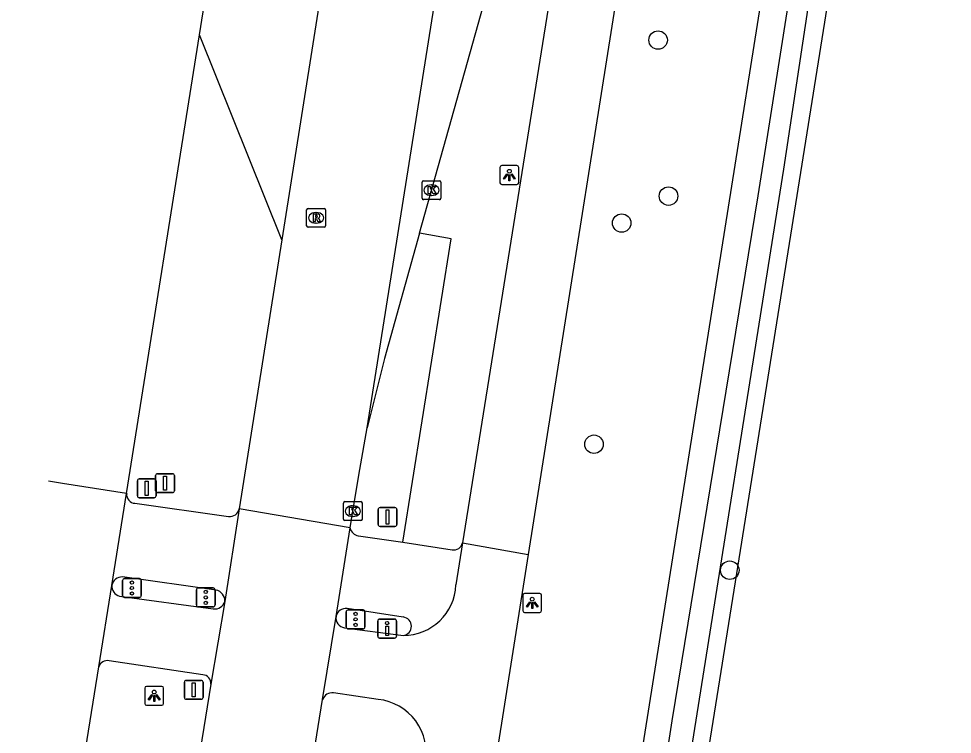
# Model space of a CAD drawing. Extents: x 160203 to 161526, y 379529 to 381797.
# Drawn here: x 160305.96 to 160355.34, y 380300.01 to 380337.87 of the extents above; entities that cross this region are included whole.
import ezdxf

# ---------------------------------------------------------------- set-up
doc = ezdxf.new("R2010")
doc.units = 0
for name, color, linetype in [('IMGEO_Berm_groen', 7, 'Continuous'), ('IMGEO_Boom', 7, 'Continuous'), ('IMGEO_Drukknoppaal', 7, 'Continuous'), ('IMGEO_Fietspad_gesloten', 7, 'Continuous'), ('IMGEO_Fietspad_open', 7, 'Continuous'), ('IMGEO_Grasland_agrarisch', 7, 'Continuous'), ('IMGEO_Kolk', 7, 'Continuous'), ('IMGEO_Lichtpunt', 7, 'Continuous'), ('IMGEO_OVBaan_gesloten', 7, 'Continuous'), ('IMGEO_Rijbaan_regionaal_gesloten', 7, 'Continuous'), ('IMGEO_Rioolput', 7, 'Continuous'), ('IMGEO_Verkeersbordpaal', 7, 'Continuous'), ('IMGEO_Verkeersregelinstallatiepaal', 7, 'Continuous'), ('IMGEO_Voetpad_open', 7, 'Continuous'), ('IMGEO_Waterloop', 7, 'Continuous')]:
    doc.layers.add(name, color=color, linetype=linetype)

msp = doc.modelspace()

# ---------------------------------------------------------------- linework, layer by layer
at = {"layer": 'IMGEO_Berm_groen'}
for points in [[(160334.043, 380268.351), (160340.373, 380308.236), (160348.502, 380359.458)], [(160319.87, 380326.164), (160315.52, 380337.005)]]:
    msp.add_lwpolyline(points, dxfattribs=at)
at = {"layer": 'IMGEO_Boom'}
for centre in [(160339.776, 380336.735), (160340.327, 380328.483), (160337.85, 380327.056), (160336.385, 380315.357), (160343.569, 380308.695)]:
    msp.add_circle(centre, 0.489, dxfattribs=at)
at = {"layer": 'IMGEO_Drukknoppaal'}
for p, q in [((160324.949, 380305.207), (160324.949, 380306.007)), ((160324.949, 380306.007), (160324.949, 380305.207)), ((160325.049, 380306.107), (160325.839, 380306.107)), ((160325.839, 380306.107), (160325.049, 380306.107)), ((160325.939, 380306.007), (160325.939, 380305.207)), ((160325.939, 380305.207), (160325.939, 380306.007)), ((160325.839, 380305.107), (160325.049, 380305.107)), ((160325.049, 380305.107), (160325.839, 380305.107))]:
    msp.add_line(p, q, dxfattribs=at)
msp.add_lwpolyline([(160325.519, 380305.732), (160325.519, 380305.232), (160325.369, 380305.232), (160325.369, 380305.732), (160325.519, 380305.732)], dxfattribs=at)
msp.add_circle((160325.444, 380305.897), 0.085, dxfattribs=at)
for centre, start, end in [((160325.049, 380306.007), 90, 180), ((160325.049, 380306.007), 90, 180), ((160325.839, 380306.007), 0, 90), ((160325.839, 380306.007), 360, 90), ((160325.049, 380305.207), 180, 270), ((160325.049, 380305.207), 180, 270), ((160325.839, 380305.207), 270, 0), ((160325.839, 380305.207), 270, 0)]:
    msp.add_arc(centre, 0.1, start, end, dxfattribs=at)
at = {"layer": 'IMGEO_Fietspad_gesloten'}
for points in [[(160355.339, 380450.611), (160346.029, 380391.769), (160338.96, 380347.733), (160332.907, 380309.531)], [(160339.578, 380373.55), (160329.428, 380310.134)], [(160329.428, 380310.134), (160329.081, 380307.917)], [(160329.428, 380310.134), (160332.907, 380309.531)], [(160332.907, 380309.531), (160331.544, 380300.93), (160328.424, 380281.305)], [(160323.181, 380305.654), (160326.16, 380305.252), (160326.29, 380305.248)], [(160324.967, 380301.858), (160322.602, 380302.2)]]:
    msp.add_lwpolyline(points, dxfattribs=at)
for centre, radius, start, end in [((160326.307, 380308.024), 2.776, 269.6481, 357.7919), ((160323.254, 380306.167), 0.518, 171.1983, 261.9196), ((160322.533, 380301.668), 0.537, 82.6522, 158.7705), ((160324.683, 380299.051), 2.822, 348.2298, 84.2147)]:
    msp.add_arc(centre, radius, start, end, dxfattribs=at)
at = {"layer": 'IMGEO_Fietspad_open'}
for points in [[(160311.291, 380307.325), (160316.25, 380306.651)], [(160315.693, 380303.163), (160310.737, 380303.904)]]:
    msp.add_lwpolyline(points, dxfattribs=at)
for centre, radius, start, end in [((160311.41, 380307.837), 0.526, 173.8308, 256.9201), ((160316.33, 380307.196), 0.551, 261.6041, 343.9802), ((160310.639, 380303.455), 0.459, 77.6946, 164.761), ((160315.669, 380302.716), 0.447, 354.4271, 86.9102)]:
    msp.add_arc(centre, radius, start, end, dxfattribs=at)
at = {"layer": 'IMGEO_Grasland_agrarisch'}
msp.add_lwpolyline([(160351.967, 380358.904), (160343.777, 380307.646), (160335.794, 380257.683)], dxfattribs=at)
at = {"layer": 'IMGEO_Kolk'}
for p, q in [((160327.289, 380328.368), (160327.289, 380329.22)), ((160327.364, 380329.294), (160328.216, 380329.294)), ((160327.777, 380329.074), (160327.802, 380329.074)), ((160328.29, 380329.22), (160328.29, 380328.368)), ((160327.8, 380328.514), (160327.775, 380328.514)), ((160328.216, 380328.294), (160327.364, 380328.294)), ((160323.131, 380311.394), (160323.131, 380312.246)), ((160323.206, 380312.32), (160324.058, 380312.32)), ((160324.132, 380312.246), (160324.132, 380311.394)), ((160323.619, 380312.1), (160323.644, 380312.1)), ((160324.058, 380311.32), (160323.206, 380311.32)), ((160323.642, 380311.54), (160323.617, 380311.54))]:
    msp.add_line(p, q, dxfattribs=at)
for points in [[(160327.289, 380328.368), (160327.289, 380329.22)], [(160327.364, 380329.294), (160328.216, 380329.294)], [(160327.61, 380328.994), (160327.733, 380328.994), (160327.733, 380328.843), (160327.863, 380328.994), (160328.027, 380328.994), (160327.881, 380328.843), (160328.034, 380328.594), (160327.882, 380328.594), (160327.797, 380328.758), (160327.733, 380328.691), (160327.733, 380328.594), (160327.61, 380328.594), (160327.61, 380328.994)], [(160328.29, 380329.22), (160328.29, 380328.368)], [(160328.216, 380328.294), (160327.364, 380328.294)], [(160323.131, 380311.394), (160323.131, 380312.246)], [(160323.206, 380312.32), (160324.058, 380312.32)], [(160324.132, 380312.246), (160324.132, 380311.394)], [(160323.452, 380312.02), (160323.575, 380312.02), (160323.575, 380311.869), (160323.705, 380312.02), (160323.869, 380312.02), (160323.723, 380311.869), (160323.876, 380311.62), (160323.724, 380311.62), (160323.639, 380311.784), (160323.575, 380311.717), (160323.575, 380311.62), (160323.452, 380311.62), (160323.452, 380312.02)], [(160324.058, 380311.32), (160323.206, 380311.32)]]:
    msp.add_lwpolyline(points, dxfattribs=at)
for centre, start, end in [((160327.366, 380329.218), 91.552, 178.448), ((160327.366, 380329.218), 91.552, 178.448), ((160328.214, 380329.218), 1.552, 88.448), ((160328.214, 380329.218), 1.552, 88.448), ((160327.366, 380328.37), 181.552, 268.448), ((160327.366, 380328.37), 181.552, 268.448), ((160328.214, 380328.37), 271.552, 358.448), ((160328.214, 380328.37), 271.552, 358.448), ((160323.208, 380312.244), 91.552, 178.448), ((160323.208, 380312.244), 91.552, 178.448), ((160324.056, 380312.244), 1.552, 88.448), ((160324.056, 380312.244), 1.552, 88.448), ((160323.208, 380311.396), 181.552, 268.448), ((160323.208, 380311.396), 181.552, 268.448), ((160324.056, 380311.396), 271.552, 358.448), ((160324.056, 380311.396), 271.552, 358.448)]:
    msp.add_arc(centre, 0.0765, start, end, dxfattribs=at)
for centre, major_axis, ratio, start_param, end_param in [((160327.776, 380328.794), (-0.387, 0.002), 0.722429, 4.712389, 7.853982), ((160327.801, 380328.794), (-0.39, 0.002), 0.717154, 1.570796, 4.712389), ((160323.618, 380311.82), (-0.387, 0.002), 0.722429, 4.712389, 7.853982), ((160323.643, 380311.82), (-0.39, 0.002), 0.717154, 1.570796, 4.712389)]:
    msp.add_ellipse(centre, major_axis=major_axis, ratio=ratio, start_param=start_param, end_param=end_param, dxfattribs=at)
at = {"layer": 'IMGEO_Lichtpunt'}
for p, q in [((160331.41, 380329.999), (160331.41, 380329.192)), ((160331.41, 380329.999), (160331.41, 380329.192)), ((160332.312, 380330.094), (160331.504, 380330.094)), ((160332.312, 380330.094), (160331.504, 380330.094)), ((160332.406, 380329.192), (160332.406, 380329.999)), ((160332.406, 380329.192), (160332.406, 380329.999)), ((160331.504, 380329.098), (160332.312, 380329.098)), ((160331.504, 380329.098), (160332.312, 380329.098)), ((160332.62, 380307.366), (160332.62, 380306.559)), ((160332.62, 380307.366), (160332.62, 380306.559)), ((160333.522, 380307.461), (160332.714, 380307.461)), ((160333.522, 380307.461), (160332.714, 380307.461)), ((160333.616, 380306.559), (160333.616, 380307.366)), ((160333.616, 380306.559), (160333.616, 380307.366)), ((160332.714, 380306.465), (160333.522, 380306.465)), ((160332.714, 380306.465), (160333.522, 380306.465)), ((160312.626, 380302.451), (160312.626, 380301.644)), ((160312.626, 380302.451), (160312.626, 380301.644)), ((160313.528, 380302.546), (160312.72, 380302.546)), ((160313.528, 380302.546), (160312.72, 380302.546)), ((160313.622, 380301.644), (160313.622, 380302.451)), ((160313.622, 380301.644), (160313.622, 380302.451)), ((160312.72, 380301.55), (160313.528, 380301.55)), ((160312.72, 380301.55), (160313.528, 380301.55))]:
    msp.add_line(p, q, dxfattribs=at)
for points in [[(160331.784, 380329.663), (160331.823, 380329.635), (160331.635, 380329.373), (160331.597, 380329.4), (160331.784, 380329.663)], [(160331.886, 380329.615), (160331.933, 380329.615), (160331.933, 380329.293), (160331.886, 380329.293), (160331.886, 380329.615)], [(160331.996, 380329.635), (160332.034, 380329.662), (160332.221, 380329.4), (160332.182, 380329.372), (160331.996, 380329.635)], [(160332.994, 380307.03), (160333.033, 380307.002), (160332.845, 380306.74), (160332.807, 380306.767), (160332.994, 380307.03)], [(160333.096, 380306.982), (160333.143, 380306.982), (160333.143, 380306.66), (160333.096, 380306.66), (160333.096, 380306.982)], [(160333.206, 380307.002), (160333.244, 380307.029), (160333.431, 380306.767), (160333.392, 380306.739), (160333.206, 380307.002)], [(160313, 380302.115), (160313.039, 380302.087), (160312.851, 380301.825), (160312.813, 380301.852), (160313, 380302.115)], [(160313.102, 380302.067), (160313.149, 380302.067), (160313.149, 380301.745), (160313.102, 380301.745), (160313.102, 380302.067)], [(160313.212, 380302.087), (160313.25, 380302.114), (160313.437, 380301.852), (160313.398, 380301.824), (160313.212, 380302.087)]]:
    msp.add_lwpolyline(points, dxfattribs=at)
for centre in [(160331.909, 380329.797), (160333.119, 380307.164), (160313.125, 380302.249)]:
    msp.add_circle(centre, 0.0994, dxfattribs=at)
for centre, start, end in [((160331.504, 380329.999), 90, 180), ((160331.504, 380329.999), 90, 180), ((160332.312, 380329.999), 0, 90), ((160332.312, 380329.999), 0, 90), ((160331.504, 380329.192), 180, 270), ((160331.504, 380329.192), 180, 270), ((160332.312, 380329.192), 270, 0), ((160332.312, 380329.192), 270, 360), ((160332.714, 380307.366), 90, 180), ((160332.714, 380307.366), 90, 180), ((160333.522, 380307.366), 0, 90), ((160333.522, 380307.366), 0, 90), ((160332.714, 380306.559), 180, 270), ((160332.714, 380306.559), 180, 270), ((160333.522, 380306.559), 270, 0), ((160333.522, 380306.559), 270, 360), ((160312.72, 380302.451), 90, 180), ((160312.72, 380302.451), 90, 180), ((160313.528, 380302.451), 0, 90), ((160313.528, 380302.451), 0, 90), ((160312.72, 380301.644), 180, 270), ((160312.72, 380301.644), 180, 270), ((160313.528, 380301.644), 270, 0), ((160313.528, 380301.644), 270, 360)]:
    msp.add_arc(centre, 0.0946, start, end, dxfattribs=at)
at = {"layer": 'IMGEO_OVBaan_gesloten'}
for points in [[(160324.382, 380316.217), (160336.341, 380391.468)], [(160327.151, 380326.513), (160330.821, 380339.612), (160331.689, 380343.518), (160332.509, 380348.694), (160335.445, 380366.954), (160336.565, 380374.023)], [(160327.151, 380326.513), (160325.3, 380319.901), (160324.382, 380316.217)]]:
    msp.add_lwpolyline(points, dxfattribs=at)
at = {"layer": 'IMGEO_Rijbaan_regionaal_gesloten'}
for points in [[(160315.52, 380337.005), (160317.914, 380352.077), (160328.155, 380416.671)], [(160328.049, 380377.845), (160323.805, 380351.043), (160319.87, 380326.164)], [(160311.667, 380312.745), (160315.52, 380337.005)], [(160319.87, 380326.164), (160317.621, 380311.944)], [(160323.486, 380310.927), (160323.63, 380311.821), (160323.997, 380314.024), (160324.382, 380316.217)], [(160311.667, 380312.745), (160308.269, 380313.283), (160307.532, 380313.4)], [(160310.887, 380307.894), (160311.667, 380312.745)], [(160317.621, 380311.944), (160316.86, 380307.044)], [(160323.486, 380310.927), (160317.621, 380311.944)], [(160322.742, 380306.246), (160323.486, 380310.927)], [(160310.196, 380303.576), (160310.887, 380307.894)], [(160316.86, 380307.044), (160316.114, 380302.673)], [(160322.033, 380301.862), (160322.742, 380306.246)], [(160305.955, 380277.232), (160310.196, 380303.576)], [(160316.114, 380302.673), (160313.101, 380284.016)], [(160319.718, 380287.464), (160322.033, 380301.862)]]:
    msp.add_lwpolyline(points, dxfattribs=at)
at = {"layer": 'IMGEO_Rioolput'}
for p, q in [((160321.187, 380326.906), (160321.187, 380327.758)), ((160321.262, 380327.832), (160322.114, 380327.832)), ((160321.675, 380327.612), (160321.7, 380327.612)), ((160322.188, 380327.758), (160322.188, 380326.906)), ((160321.698, 380327.052), (160321.673, 380327.052)), ((160322.114, 380326.832), (160321.262, 380326.832))]:
    msp.add_line(p, q, dxfattribs=at)
for points in [[(160321.187, 380326.906), (160321.187, 380327.758)], [(160321.262, 380327.832), (160322.114, 380327.832)], [(160321.776, 380327.53), (160321.524, 380327.532), (160321.524, 380327.132)], [(160321.702, 380327.451), (160321.648, 380327.451), (160321.648, 380327.37)], [(160322.188, 380327.758), (160322.188, 380326.906)], [(160321.524, 380327.132), (160321.648, 380327.132), (160321.648, 380327.294), (160321.659, 380327.294)], [(160321.648, 380327.37), (160321.7, 380327.37)], [(160321.706, 380327.265), (160321.777, 380327.132), (160321.917, 380327.132), (160321.852, 380327.258)], [(160322.114, 380326.832), (160321.262, 380326.832)]]:
    msp.add_lwpolyline(points, dxfattribs=at)
for centre, radius, start, end in [((160321.264, 380327.756), 0.0765, 91.552, 178.448), ((160321.264, 380327.756), 0.0765, 91.552, 178.448), ((160321.708, 380327.355), 0.0964, 77.0061, 93.1865), ((160321.722, 380327.412), 0.0378, 276.6634, 79.6772), ((160321.775, 380327.42), 0.109, 350.3612, 89.416), ((160322.112, 380327.756), 0.0765, 1.552, 88.448), ((160322.112, 380327.756), 0.0765, 1.552, 88.448), ((160321.658, 380327.241), 0.0533, 26.0293, 88.6989), ((160321.684, 380327.559), 0.19, 274.7715, 282.9687), ((160321.773, 380327.42), 0.112, 277.5842, 350.9817), ((160321.757, 380327.205), 0.108, 29.5134, 73.7905), ((160321.264, 380326.908), 0.0765, 181.552, 268.448), ((160321.264, 380326.908), 0.0765, 181.552, 268.448), ((160322.112, 380326.908), 0.0765, 271.552, 358.448), ((160322.112, 380326.908), 0.0765, 271.552, 358.448)]:
    msp.add_arc(centre, radius, start, end, dxfattribs=at)
for centre, major_axis, ratio, start_param, end_param in [((160321.674, 380327.332), (-0.387, 0.002), 0.722429, 4.712389, 7.853982), ((160321.699, 380327.332), (-0.39, 0.002), 0.717154, 1.570796, 4.712389)]:
    msp.add_ellipse(centre, major_axis=major_axis, ratio=ratio, start_param=start_param, end_param=end_param, dxfattribs=at)
at = {"layer": 'IMGEO_Verkeersbordpaal'}
for p, q in [((160313.2, 380312.897), (160313.2, 380313.697)), ((160313.2, 380313.697), (160313.2, 380312.897)), ((160313.3, 380313.797), (160314.09, 380313.797)), ((160314.09, 380313.797), (160313.3, 380313.797)), ((160314.19, 380313.697), (160314.19, 380312.897)), ((160314.19, 380312.897), (160314.19, 380313.697)), ((160312.232, 380312.626), (160312.232, 380313.426)), ((160312.232, 380313.426), (160312.232, 380312.626)), ((160312.332, 380313.526), (160313.122, 380313.526)), ((160313.122, 380313.526), (160312.332, 380313.526)), ((160313.222, 380313.426), (160313.222, 380312.626)), ((160313.222, 380312.626), (160313.222, 380313.426)), ((160314.09, 380312.797), (160313.3, 380312.797)), ((160313.3, 380312.797), (160314.09, 380312.797)), ((160313.122, 380312.526), (160312.332, 380312.526)), ((160312.332, 380312.526), (160313.122, 380312.526)), ((160324.967, 380311.108), (160324.967, 380311.908)), ((160324.967, 380311.908), (160324.967, 380311.108)), ((160325.067, 380312.008), (160325.857, 380312.008)), ((160325.857, 380312.008), (160325.067, 380312.008)), ((160325.957, 380311.908), (160325.957, 380311.108)), ((160325.957, 380311.108), (160325.957, 380311.908)), ((160325.857, 380311.008), (160325.067, 380311.008)), ((160325.067, 380311.008), (160325.857, 380311.008)), ((160314.719, 380301.967), (160314.719, 380302.767)), ((160314.719, 380302.767), (160314.719, 380301.967)), ((160314.819, 380302.867), (160315.609, 380302.867)), ((160315.609, 380302.867), (160314.819, 380302.867)), ((160315.709, 380302.767), (160315.709, 380301.967)), ((160315.709, 380301.967), (160315.709, 380302.767)), ((160315.609, 380301.867), (160314.819, 380301.867)), ((160314.819, 380301.867), (160315.609, 380301.867))]:
    msp.add_line(p, q, dxfattribs=at)
for points in [[(160313.62, 380313.672), (160313.77, 380313.672), (160313.77, 380312.922), (160313.62, 380312.922), (160313.62, 380313.672)], [(160312.652, 380313.401), (160312.802, 380313.401), (160312.802, 380312.651), (160312.652, 380312.651), (160312.652, 380313.401)], [(160325.387, 380311.883), (160325.537, 380311.883), (160325.537, 380311.133), (160325.387, 380311.133), (160325.387, 380311.883)], [(160315.139, 380302.742), (160315.289, 380302.742), (160315.289, 380301.992), (160315.139, 380301.992), (160315.139, 380302.742)]]:
    msp.add_lwpolyline(points, dxfattribs=at)
for centre, start, end in [((160313.3, 380313.697), 90, 180), ((160313.3, 380313.697), 90, 180), ((160314.09, 380313.697), 0, 90), ((160314.09, 380313.697), 360, 90), ((160312.332, 380313.426), 90, 180), ((160312.332, 380313.426), 90, 180), ((160313.122, 380313.426), 0, 90), ((160313.122, 380313.426), 360, 90), ((160312.332, 380312.626), 180, 270), ((160312.332, 380312.626), 180, 270), ((160313.122, 380312.626), 270, 0), ((160313.122, 380312.626), 270, 0), ((160313.3, 380312.897), 180, 270), ((160313.3, 380312.897), 180, 270), ((160314.09, 380312.897), 270, 0), ((160314.09, 380312.897), 270, 0), ((160325.067, 380311.908), 90, 180), ((160325.067, 380311.908), 90, 180), ((160325.857, 380311.908), 0, 90), ((160325.857, 380311.908), 360, 90), ((160325.067, 380311.108), 180, 270), ((160325.067, 380311.108), 180, 270), ((160325.857, 380311.108), 270, 0), ((160325.857, 380311.108), 270, 0), ((160314.819, 380302.767), 90, 180), ((160314.819, 380302.767), 90, 180), ((160315.609, 380302.767), 0, 90), ((160315.609, 380302.767), 360, 90), ((160314.819, 380301.967), 180, 270), ((160314.819, 380301.967), 180, 270), ((160315.609, 380301.967), 270, 0), ((160315.609, 380301.967), 270, 0)]:
    msp.add_arc(centre, 0.1, start, end, dxfattribs=at)
at = {"layer": 'IMGEO_Verkeersregelinstallatiepaal'}
for p, q in [((160311.55, 380308.252), (160312.34, 380308.252)), ((160312.34, 380308.252), (160311.55, 380308.252)), ((160311.45, 380307.352), (160311.45, 380308.152)), ((160311.45, 380308.152), (160311.45, 380307.352)), ((160312.44, 380308.152), (160312.44, 380307.352)), ((160312.44, 380307.352), (160312.44, 380308.152)), ((160315.457, 380307.756), (160316.247, 380307.756)), ((160316.247, 380307.756), (160315.457, 380307.756)), ((160312.34, 380307.252), (160311.55, 380307.252)), ((160311.55, 380307.252), (160312.34, 380307.252)), ((160315.357, 380306.856), (160315.357, 380307.656)), ((160315.357, 380307.656), (160315.357, 380306.856)), ((160316.347, 380307.656), (160316.347, 380306.856)), ((160316.347, 380306.856), (160316.347, 380307.656)), ((160316.247, 380306.756), (160315.457, 380306.756)), ((160315.457, 380306.756), (160316.247, 380306.756)), ((160323.278, 380305.693), (160323.278, 380306.493)), ((160323.278, 380306.493), (160323.278, 380305.693)), ((160323.378, 380306.593), (160324.168, 380306.593)), ((160324.168, 380306.593), (160323.378, 380306.593)), ((160324.268, 380306.493), (160324.268, 380305.693)), ((160324.268, 380305.693), (160324.268, 380306.493)), ((160324.168, 380305.593), (160323.378, 380305.593)), ((160323.378, 380305.593), (160324.168, 380305.593))]:
    msp.add_line(p, q, dxfattribs=at)
for centre in [(160311.945, 380308.042), (160311.945, 380307.752), (160311.945, 380307.462), (160315.852, 380307.546), (160315.852, 380307.256), (160315.852, 380306.966), (160323.773, 380306.383), (160323.773, 380306.093), (160323.773, 380305.803)]:
    msp.add_circle(centre, 0.085, dxfattribs=at)
for centre, start, end in [((160311.55, 380308.152), 90, 180), ((160311.55, 380308.152), 90, 180), ((160312.34, 380308.152), 0, 90), ((160312.34, 380308.152), 360, 90), ((160315.457, 380307.656), 90, 180), ((160315.457, 380307.656), 90, 180), ((160316.247, 380307.656), 0, 90), ((160316.247, 380307.656), 360, 90), ((160311.55, 380307.352), 180, 270), ((160311.55, 380307.352), 180, 270), ((160312.34, 380307.352), 270, 0), ((160312.34, 380307.352), 270, 0), ((160315.457, 380306.856), 180, 270), ((160315.457, 380306.856), 180, 270), ((160316.247, 380306.856), 270, 0), ((160316.247, 380306.856), 270, 0), ((160323.378, 380306.493), 90, 180), ((160323.378, 380306.493), 90, 180), ((160324.168, 380306.493), 0, 90), ((160324.168, 380306.493), 360, 90), ((160323.378, 380305.693), 180, 270), ((160323.378, 380305.693), 180, 270), ((160324.168, 380305.693), 270, 0), ((160324.168, 380305.693), 270, 0)]:
    msp.add_arc(centre, 0.1, start, end, dxfattribs=at)
at = {"layer": 'IMGEO_Voetpad_open'}
for points in [[(160326.268, 380310.176), (160328.836, 380326.217), (160327.151, 380326.513)], [(160312.105, 380312.233), (160317.054, 380311.53)], [(160323.921, 380310.518), (160326.268, 380310.176)], [(160326.268, 380310.176), (160328.885, 380309.769)], [(160316.395, 380307.642), (160311.443, 380308.337)], [(160326.297, 380306.219), (160323.331, 380306.671)]]:
    msp.add_lwpolyline(points, dxfattribs=at)
for centre, radius, start, end in [((160312.126, 380312.694), 0.461, 173.6554, 267.4365), ((160317.108, 380312.051), 0.524, 264.0885, 348.1822), ((160324.018, 380311.057), 0.548, 193.7639, 259.7651), ((160328.964, 380310.238), 0.475, 260.4151, 347.4022), ((160311.415, 380307.802), 0.536, 86.9936, 170.0994), ((160316.287, 380307.079), 0.574, 356.5456, 79.1911), ((160323.269, 380306.137), 0.538, 83.3402, 168.2853), ((160326.24, 380305.734), 0.489, 275.9325, 83.2415)]:
    msp.add_arc(centre, radius, start, end, dxfattribs=at)
at = {"layer": 'IMGEO_Waterloop'}
msp.add_lwpolyline([(160349.631, 380358.536), (160348.277, 380348.985), (160345.045, 380328.504), (160340.497, 380300.725), (160336.05, 380271.756), (160334.007, 380259.138), (160335.273, 380258.933), (160341.22, 380297.223), (160346.434, 380329.907), (160350.26, 380355.296), (160350.678, 380358.387), (160349.631, 380358.536)], dxfattribs=at)

doc.saveas('drawing.dxf')
